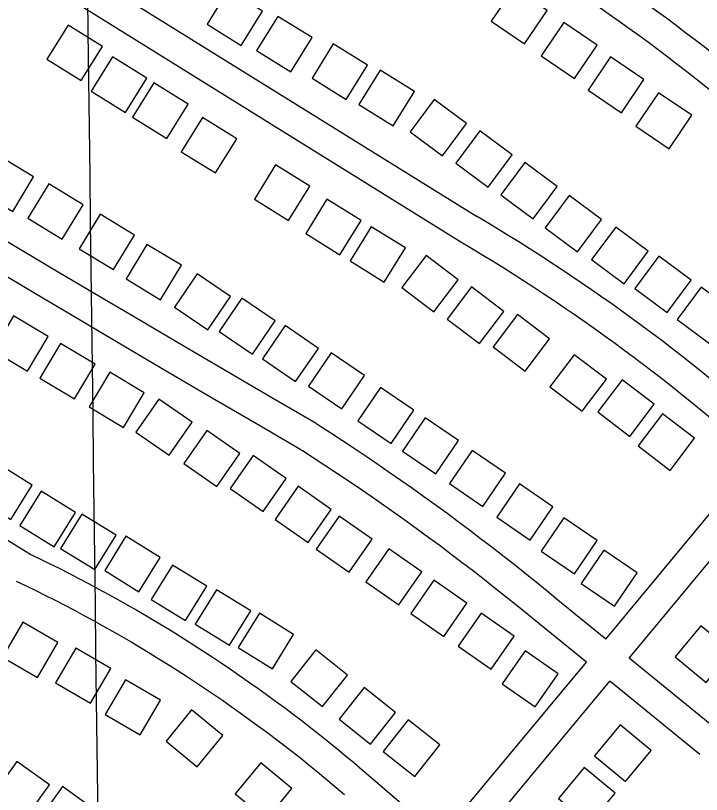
# Model space of a CAD drawing. Extents: x 3704301 to 3742427, y 506229 to 532009.
# Drawn here: x 3729440 to 3730121, y 525680 to 526453 of the extents above; entities that cross this region are included whole.
import ezdxf

# ---------------------------------------------------------------- set-up
doc = ezdxf.new("R2010")
doc.units = 0
for name, color, linetype in [('V-BLDG-OTLN', 7, 'Continuous'), ('V-GRID-MAJR', 7, 'Continuous'), ('V-RIVR-IDEN', 7, 'Continuous'), ('V-ROAD-CNTR', 7, 'Continuous')]:
    doc.layers.add(name, color=color, linetype=linetype)

msp = doc.modelspace()

# ---------------------------------------------------------------- linework, layer by layer
at = {"layer": 'V-BLDG-OTLN'}
for points in [[(3729629.829, 526444.564), (3729663.813, 526423.466), (3729684.911, 526457.45), (3729650.927, 526478.547)], [(3729967.583, 526458.255), (3729934.457, 526480.675), (3729912.037, 526447.549), (3729945.162, 526425.129)], [(3729679.116, 526418.408), (3729713.1, 526397.31), (3729734.198, 526431.294), (3729700.214, 526452.3910000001)], [(3729525.913, 526422.63), (3729491.929, 526443.728), (3729470.832, 526409.7440000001), (3729504.815, 526388.647)], [(3730017.036, 526423.802), (3729983.91, 526446.2220000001), (3729961.49, 526413.096), (3729994.615, 526390.676)], [(3729734.097, 526391.0970000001), (3729768.0810000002, 526369.9990000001), (3729789.179, 526403.983), (3729755.1950000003, 526425.08)], [(3729569.963, 526391.107), (3729535.9790000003, 526412.205), (3729514.882, 526378.221), (3729548.865, 526357.1240000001)], [(3730063.634, 526389.693), (3730030.508, 526412.113), (3730008.088, 526378.987), (3730041.213, 526356.567)], [(3729780.592, 526364.952), (3729814.576, 526343.854), (3729835.674, 526377.838), (3729801.69, 526398.935)], [(3729610.964, 526365.301), (3729576.98, 526386.399), (3729555.883, 526352.415), (3729589.866, 526331.318)], [(3730111.165, 526354.221), (3730078.039, 526376.6410000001), (3730055.619, 526343.515), (3730088.744, 526321.095)], [(3729831.42, 526337.711), (3729863.5300000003, 526313.857), (3729887.383, 526345.966), (3729855.274, 526369.8200000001)], [(3729659.304, 526330.991), (3729625.3200000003, 526352.089), (3729604.223, 526318.105), (3729638.2060000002, 526297.008)], [(3729876.9420000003, 526306.742), (3729909.052, 526282.888), (3729932.9050000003, 526314.997), (3729900.796, 526338.851)], [(3729402.794, 526279.531), (3729437.012, 526258.8150000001), (3729457.727, 526293.033), (3729423.509, 526313.7490000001)], [(3729731.964, 526283.879), (3729697.98, 526304.977), (3729676.883, 526270.993), (3729710.866, 526249.8960000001)], [(3729921.611, 526275.417), (3729953.721, 526251.563), (3729977.574, 526283.672), (3729945.465, 526307.526)], [(3729451.944, 526252.02), (3729486.162, 526231.304), (3729506.877, 526265.522), (3729472.659, 526286.238)], [(3729965.5100000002, 526242.631), (3729997.62, 526218.777), (3730021.473, 526250.886), (3729989.364, 526274.74)], [(3729782.931, 526249.902), (3729748.947, 526271), (3729727.85, 526237.0160000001), (3729761.833, 526215.919)], [(3729502.92, 526221.817), (3729537.1380000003, 526201.101), (3729557.853, 526235.319), (3729523.6350000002, 526256.035)], [(3729826.8710000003, 526222.5920000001), (3729792.887, 526243.6900000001), (3729771.79, 526209.706), (3729805.773, 526188.609)], [(3730011.704, 526211.007), (3730043.8140000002, 526187.153), (3730067.667, 526219.262), (3730035.558, 526243.116)], [(3729549.469, 526191.932), (3729583.687, 526171.216), (3729604.4020000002, 526205.434), (3729570.184, 526226.15)], [(3729879.218, 526191.087), (3729847.344, 526215.253), (3729823.177, 526183.379), (3729855.052, 526159.212)], [(3730054.629, 526182.479), (3730086.739, 526158.625), (3730110.592, 526190.734), (3730078.483, 526214.588)], [(3729597.539, 526164.0160000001), (3729630.593, 526141.49), (3729653.12, 526174.5430000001), (3729620.066, 526197.0700000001)], [(3729924.446, 526159.711), (3729892.572, 526183.877), (3729868.4050000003, 526152.003), (3729900.2800000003, 526127.836)], [(3730096.427, 526151.705), (3730128.537, 526127.851), (3730152.39, 526159.96), (3730120.281, 526183.814)], [(3729642.017, 526139.807), (3729675.071, 526117.281), (3729697.598, 526150.334), (3729664.544, 526172.861)], [(3729472.1210000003, 526134.761), (3729437.799, 526155.303), (3729417.257, 526120.98), (3729451.58, 526100.439)], [(3729969.936, 526132.336), (3729938.062, 526156.502), (3729913.895, 526124.628), (3729945.77, 526100.461)], [(3729684.772, 526112.488), (3729717.826, 526089.962), (3729740.353, 526123.015), (3729707.299, 526145.542)], [(3729518.853, 526107.177), (3729484.531, 526127.719), (3729463.989, 526093.3960000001), (3729498.312, 526072.855)], [(3729730.556, 526085.569), (3729763.61, 526063.0430000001), (3729786.137, 526096.096), (3729753.083, 526118.623)], [(3730026.33, 526092.4400000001), (3729994.4560000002, 526116.606), (3729970.289, 526084.732), (3730002.164, 526060.5650000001)], [(3729567.5670000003, 526078.762), (3729533.245, 526099.304), (3729512.703, 526064.981), (3729547.026, 526044.4400000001)], [(3730073.894, 526067.5970000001), (3730042.02, 526091.763), (3730017.853, 526059.889), (3730049.728, 526035.7220000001)], [(3729779.4990000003, 526051.252), (3729812.5530000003, 526028.726), (3729835.08, 526061.779), (3729802.026, 526084.306)], [(3729614.961, 526049.804), (3729582.129, 526072.654), (3729559.2800000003, 526039.822), (3729592.111, 526016.973)], [(3730113.786, 526033.856), (3730081.912, 526058.022), (3730057.745, 526026.148), (3730089.62, 526001.981)], [(3729823.921, 526021.026), (3729856.975, 525998.5), (3729879.502, 526031.553), (3729846.448, 526054.08)], [(3729662.426, 526018.6950000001), (3729629.594, 526041.545), (3729606.745, 526008.713), (3729639.576, 525985.8640000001)], [(3729870.625, 525988.781), (3729903.679, 525966.255), (3729926.2060000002, 525999.308), (3729893.1520000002, 526021.835)], [(3729708.498, 525993.867), (3729675.666, 526016.7170000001), (3729652.8170000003, 525983.885), (3729685.648, 525961.036)], [(3729401.055, 525974.333), (3729435.069, 525953.285), (3729456.1180000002, 525987.299), (3729422.1040000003, 526008.3470000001)], [(3729917.631, 525955.397), (3729950.685, 525932.871), (3729973.2120000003, 525965.924), (3729940.1580000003, 525988.451)], [(3729444.072, 525947.234), (3729478.086, 525926.186), (3729499.1350000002, 525960.2), (3729465.1210000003, 525981.248)], [(3729753.0330000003, 525963.297), (3729720.201, 525986.147), (3729697.352, 525953.3150000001), (3729730.183, 525930.466)], [(3729484.463, 525924.575), (3729518.477, 525903.527), (3729539.526, 525937.541), (3729505.512, 525958.589)], [(3729793.8030000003, 525933.662), (3729760.971, 525956.512), (3729738.122, 525923.68), (3729770.953, 525900.831)], [(3729961.6950000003, 525921.819), (3729994.7490000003, 525899.2930000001), (3730017.276, 525932.346), (3729984.222, 525954.873)], [(3729528.264, 525902.533), (3729562.278, 525881.485), (3729583.327, 525915.4990000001), (3729549.313, 525936.547)], [(3729843.244, 525901.28), (3729810.412, 525924.13), (3729787.563, 525891.2980000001), (3729820.394, 525868.449)], [(3730001.162, 525889.6190000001), (3730034.216, 525867.093), (3730056.7430000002, 525900.1460000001), (3730023.6890000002, 525922.6730000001)], [(3729574.464, 525874.007), (3729608.478, 525852.959), (3729629.5270000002, 525886.973), (3729595.5130000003, 525908.0210000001)], [(3729887.911, 525870.095), (3729855.079, 525892.9450000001), (3729832.23, 525860.113), (3729865.061, 525837.264)], [(3729618.115, 525849.492), (3729652.129, 525828.444), (3729673.1780000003, 525862.458), (3729639.164, 525883.506)], [(3729660.728, 525826.156), (3729694.742, 525805.108), (3729715.791, 525839.122), (3729681.7770000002, 525860.17)], [(3729934.898, 525837.507), (3729902.066, 525860.357), (3729879.217, 525827.525), (3729912.048, 525804.676)], [(3729481.576, 525831.098), (3729447.036, 525851.274), (3729426.861, 525816.734), (3729461.4, 525796.559)], [(3730120.196, 525847.828), (3730094.622, 525817.072), (3730125.378, 525791.498), (3730150.953, 525822.254)], [(3729534.194, 525805.557), (3729499.654, 525825.733), (3729479.4790000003, 525791.193), (3729514.018, 525771.018)], [(3729713.072, 525792.425), (3729744.412, 525767.569), (3729769.267, 525798.91), (3729737.927, 525823.765)], [(3729978.477, 525800.049), (3729945.645, 525822.899), (3729922.796, 525790.067), (3729955.627, 525767.218)], [(3729583.505, 525773.992), (3729548.965, 525794.1680000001), (3729528.79, 525759.628), (3729563.329, 525739.453)], [(3729760.889, 525755.259), (3729792.2290000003, 525730.403), (3729817.0840000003, 525761.7440000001), (3729785.744, 525786.599)], [(3729645.4790000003, 525738.857), (3729614.579, 525764.257), (3729589.1780000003, 525733.357), (3729620.079, 525707.957)], [(3729804.764, 525723.224), (3729836.1040000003, 525698.368), (3729860.9590000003, 525729.709), (3729829.619, 525754.564)], [(3730040.022, 525749.527), (3730014.448, 525718.7710000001), (3730045.204, 525693.197), (3730070.779, 525723.953)], [(3729417.598, 525680.678), (3729450.096, 525657.356), (3729473.418, 525689.854), (3729440.92, 525713.175)], [(3729714.165, 525686.466), (3729683.265, 525711.866), (3729657.864, 525680.966), (3729688.765, 525655.566)], [(3730004.237, 525707.209), (3729978.663, 525676.453), (3730009.419, 525650.879), (3730034.994, 525681.635)], [(3729463.056, 525655.781), (3729495.554, 525632.459), (3729518.876, 525664.957), (3729486.378, 525688.278)]]:
    msp.add_lwpolyline(points, close=True, dxfattribs=at)
at = {"layer": 'V-GRID-MAJR'}
msp.add_spline([(3729691.644, 511904.24700000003), (3729616.752, 517961.659), (3729541.821, 524022.155), (3729466.8910000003, 530082.665), (3729466.853, 530085.735)], degree=3, dxfattribs=at)
at = {"layer": 'V-ROAD-CNTR'}
for points in [[(3730181.210598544, 526374.9872238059), (3730171.9396170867, 526382.78520821), (3730162.578635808, 526390.553192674), (3730153.166654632, 526398.258177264), (3730143.7036735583, 526405.901161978), (3730134.1916925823, 526413.4801468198), (3730124.62771171, 526420.998131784), (3730115.014730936, 526428.4511168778), (3730105.3527502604, 526435.8401020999), (3730095.6407696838, 526443.1650874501), (3730085.881789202, 526450.426072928), (3730076.073808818, 526457.621058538), (3730066.219828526, 526464.7510442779), (3730056.31784833, 526471.81503015), (3730046.368868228, 526478.81501615), (3730036.374888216, 526485.747002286), (3730026.3349082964, 526492.61498855), (3730016.2479284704, 526499.413974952), (3730006.11794873, 526506.145961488), (3729995.94296908, 526512.8119481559), (3729985.740989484, 526519.3989349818), (3729983.7179935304, 526520.692932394)], [(3729514.654931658, 526491.886990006), (3729897.5111659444, 526254.203465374)], [(3730161.9006371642, 526352.0292697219), (3730152.705655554, 526359.7632542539), (3730143.4986739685, 526367.4032389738), (3730134.240692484, 526374.982223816), (3730124.931711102, 526382.499208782), (3730115.573729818, 526389.956193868), (3730106.16774863, 526397.35017908), (3730096.710767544, 526404.681164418), (3730087.2067865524, 526411.9501498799), (3730077.6548056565, 526419.15513547), (3730068.055824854, 526426.296121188), (3730058.40784415, 526433.373107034), (3730048.7138635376, 526440.3870930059), (3730038.973883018, 526447.3370791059), (3730029.188902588, 526454.2210653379), (3730019.356922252, 526461.041051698), (3730009.4809420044, 526467.7950381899), (3729999.5599618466, 526474.484024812), (3729989.5959817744, 526481.1060115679), (3729979.587001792, 526487.661998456), (3729969.517021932, 526494.1629854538), (3729967.544025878, 526495.4269829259)], [(3729498.8309633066, 526466.399040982), (3729881.6871975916, 526228.71551635)], [(3730048.926863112, 525815.739342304), (3730516.74192748, 526378.3522170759)], [(3729738.0974847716, 526048.368877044), (3729694.09357278, 526073.9638258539), (3729650.1396606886, 526099.6217745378), (3729606.2277485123, 526125.348723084), (3729562.355836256, 526151.1446714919), (3729518.52392392, 526177.0106197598), (3729474.7340115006, 526202.9445678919), (3729430.983099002, 526228.9475158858), (3729387.2741864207, 526255.018463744), (3729343.602273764, 526281.16041146), (3729330.563299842, 526288.983395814)], [(3729723.01351494, 526022.4369289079), (3729678.989602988, 526048.0438776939), (3729634.9956909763, 526073.7258263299), (3729591.041778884, 526099.4767748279), (3729547.129866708, 526125.2967231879), (3729503.257954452, 526151.1866714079), (3729459.4260421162, 526177.1446194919), (3729415.635129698, 526203.1715674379), (3729371.886217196, 526229.2665152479), (3729328.1803046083, 526255.428462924), (3729315.1293307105, 526263.2594472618)], [(3729897.2461664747, 526254.3634650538), (3729907.802145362, 526248.1084775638), (3729918.359124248, 526241.758490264), (3729928.87310322, 526235.3395031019), (3729939.3460822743, 526228.8525160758), (3729949.776061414, 526222.2955291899), (3729960.16304064, 526215.6725424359), (3729970.5060199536, 526208.98055582), (3729980.8039993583, 526202.22056934), (3729991.058978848, 526195.3945829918), (3730001.2699584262, 526188.5005967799), (3730011.433938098, 526181.5396107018), (3730021.551917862, 526174.5136247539), (3730031.6238977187, 526167.4206389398), (3730041.649877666, 526160.262653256), (3730051.628857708, 526153.037667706), (3730061.559837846, 526145.7486822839), (3730071.443818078, 526138.3946969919), (3730081.2777984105, 526130.976711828), (3730091.063778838, 526123.493726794), (3730100.8007593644, 526115.9467418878), (3730110.4887399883, 526108.3357571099), (3730120.125720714, 526100.662772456), (3730129.71270154, 526092.92578793)], [(3729881.9521970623, 526228.55551667), (3729892.422176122, 526222.3505290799), (3729902.811155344, 526216.10054158), (3729913.1591346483, 526209.78555421), (3729923.4641140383, 526203.4005669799), (3729933.72809351, 526196.949579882), (3729943.9490730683, 526190.4305929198), (3729954.1260527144, 526183.846606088), (3729964.2620324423, 526177.1946193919), (3729974.3530122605, 526170.476632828), (3729984.399992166, 526163.6926463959), (3729994.4019721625, 526156.8436600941), (3730004.3599522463, 526149.9276739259), (3730014.271932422, 526142.9486878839), (3730024.13791269, 526135.904701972), (3730033.956893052, 526128.7957161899), (3730043.7298735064, 526121.622730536), (3730053.455854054, 526114.3847450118), (3730063.1338346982, 526107.0847596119), (3730072.7638154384, 526099.721774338), (3730082.344796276, 526092.2947891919), (3730091.8787772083, 526084.8058041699), (3730101.3617582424, 526077.2548192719), (3730110.7947393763, 526069.6418344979), (3730120.1797206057, 526061.966849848), (3730129.52270192, 526054.2238653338)], [(3729193.373574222, 526080.2278133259), (3729454.8480512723, 525918.4221369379)], [(3729978.155004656, 525873.2322273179), (3729967.3740262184, 525882.1022095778), (3729956.510047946, 525890.938191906), (3729945.594069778, 525899.7111743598), (3729934.6290917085, 525908.4201569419), (3729923.6141137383, 525917.0681396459), (3729912.549135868, 525925.6511224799), (3729901.4351580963, 525934.1701054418), (3729890.27318042, 525942.625088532), (3729879.061202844, 525951.017071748), (3729867.802225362, 525959.3430550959), (3729856.4952479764, 525967.6050385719), (3729845.1412706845, 525975.8010221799), (3729833.740293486, 525983.9330059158), (3729822.2923163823, 525991.998989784), (3729810.7983393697, 525999.9979737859), (3729799.25836245, 526007.931957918), (3729787.67338562, 526015.798942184), (3729776.0444088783, 526023.5979265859), (3729764.369432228, 526031.331911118), (3729752.6504556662, 526038.9978957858), (3729740.9004791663, 526046.588880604), (3729738.647483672, 526048.0318777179)], [(3729959.09304278, 525850.0662736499), (3729948.380064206, 525858.8822560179), (3729937.64808567, 525867.608238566), (3729926.8681072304, 525876.273221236), (3729916.037128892, 525884.8762040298), (3729905.15815065, 525893.4161869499), (3729894.229172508, 525901.893169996), (3729883.25319446, 525910.3081531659), (3729872.2272165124, 525918.6591364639), (3729861.1532386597, 525926.9471198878), (3729850.0342608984, 525935.1711034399), (3729838.865283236, 525943.3310871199), (3729827.6513056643, 525951.4270709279), (3729816.390328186, 525959.4590548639), (3729805.0843507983, 525967.4250389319), (3729793.7323735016, 525975.32602313), (3729782.3343962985, 525983.1620074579), (3729770.891419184, 525990.9309919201), (3729759.4044421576, 525998.6359765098), (3729747.87346522, 526006.2739612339), (3729736.29848837, 526013.84594609), (3729724.66851163, 526021.3589310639), (3729722.461516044, 526022.7739282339)], [(3730025.639909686, 525834.6563044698), (3730176.8186073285, 526016.4689408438)], [(3729453.432054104, 525919.1961353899), (3729463.27903441, 525914.4821448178), (3729473.140014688, 525909.6711544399), (3729482.965995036, 525904.7881642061), (3729492.7539754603, 525899.8321741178), (3729502.505955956, 525894.8051841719), (3729512.2209365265, 525889.70619437), (3729521.8989171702, 525884.535204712), (3729531.5378978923, 525879.2932151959), (3729541.136878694, 525873.9812258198), (3729550.69885957, 525868.597236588), (3729560.2178405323, 525863.1432474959), (3729569.6988215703, 525857.62125854), (3729579.1378026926, 525852.0272697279), (3729588.535783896, 525846.3652810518), (3729597.8917651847, 525840.6342925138), (3729607.205746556, 525834.833304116), (3729616.475728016, 525828.9643158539), (3729625.7027095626, 525823.028327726), (3729634.8856911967, 525817.023339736), (3729644.0246729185, 525810.9513518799), (3729653.117654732, 525804.8113641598), (3729662.165636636, 525798.60637657), (3729671.1686186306, 525792.3323891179), (3729680.1236007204, 525785.9934017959), (3729689.031582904, 525779.589414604), (3729697.89356518, 525773.120427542), (3729706.7075475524, 525766.584440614), (3729715.4725300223, 525759.9854538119), (3729724.1875125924, 525753.32146714), (3729732.8554952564, 525746.5934805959), (3729741.4724780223, 525739.8004941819), (3729750.039460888, 525732.94650789), (3729758.5554438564, 525726.0285217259), (3729767.020426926, 525719.0475356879), (3729775.4334101, 525712.0055497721), (3729783.780393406, 525704.913563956), (3729785.7123895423, 525703.255567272)], [(3729440.4780800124, 525892.1381895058), (3729450.223060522, 525887.472198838), (3729459.886041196, 525882.7572082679), (3729469.5140219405, 525877.9722178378), (3729479.1060027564, 525873.1162275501), (3729488.661983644, 525868.1912373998), (3729498.1809646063, 525863.1942473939), (3729507.662945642, 525858.1272575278), (3729517.107926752, 525852.9912677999), (3729526.514907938, 525847.7852782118), (3729535.8828892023, 525842.51128876), (3729545.2118705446, 525837.167299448), (3729554.500851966, 525831.755310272), (3729563.7498334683, 525826.2753212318), (3729572.959815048, 525820.725332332), (3729582.1257967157, 525815.1103435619), (3729591.2517784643, 525809.427354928), (3729600.335760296, 525803.6763664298), (3729609.3767422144, 525797.8583780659), (3729618.375724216, 525791.975389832), (3729627.32870631, 525786.025401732), (3729636.239688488, 525780.009413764), (3729645.105670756, 525773.928425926), (3729653.9266531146, 525767.7824382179), (3729662.7016355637, 525761.57145064), (3729671.431618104, 525755.295463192), (3729680.1136007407, 525748.9564758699), (3729688.7495834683, 525742.552488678), (3729697.3385662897, 525736.0855016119), (3729705.879549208, 525729.5555146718), (3729714.371532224, 525722.9635278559), (3729722.814515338, 525716.3085411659), (3729731.209498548, 525709.5905546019), (3729739.55348186, 525702.8125681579), (3729747.84846527, 525695.9715818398), (3729756.09344878, 525689.0715956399), (3729764.3004323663, 525682.097609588), (3729766.180428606, 525680.4856128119)], [(3730025.641909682, 525834.6563044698), (3729978.082004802, 525873.2922271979)], [(3730006.4599480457, 525811.5873506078), (3729959.1660426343, 525850.0062737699)], [(3729862.102236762, 525637.9786978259), (3730006.4589480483, 525811.5873506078)], [(3730138.0436848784, 525743.3464870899), (3730048.9278631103, 525815.739342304)], [(3729564.4208321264, 525233.0525076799), (3730029.7459014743, 525792.67138844)], [(3730119.1277227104, 525720.0605336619), (3730029.7459014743, 525792.6703884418)], [(3729785.690389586, 525703.2745672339), (3729862.10323676, 525637.979697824)]]:
    msp.add_lwpolyline(points, dxfattribs=at)

# ---------------------------------------------------------------- texts
at = {"layer": 'V-RIVR-IDEN'}
msp.add_text('DUBOUCHEL      CANAL', height=82.999832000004, rotation=50.01738315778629, dxfattribs=at).set_placement((3729968.8750232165, 525213.0465476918))

doc.saveas('drawing.dxf')
